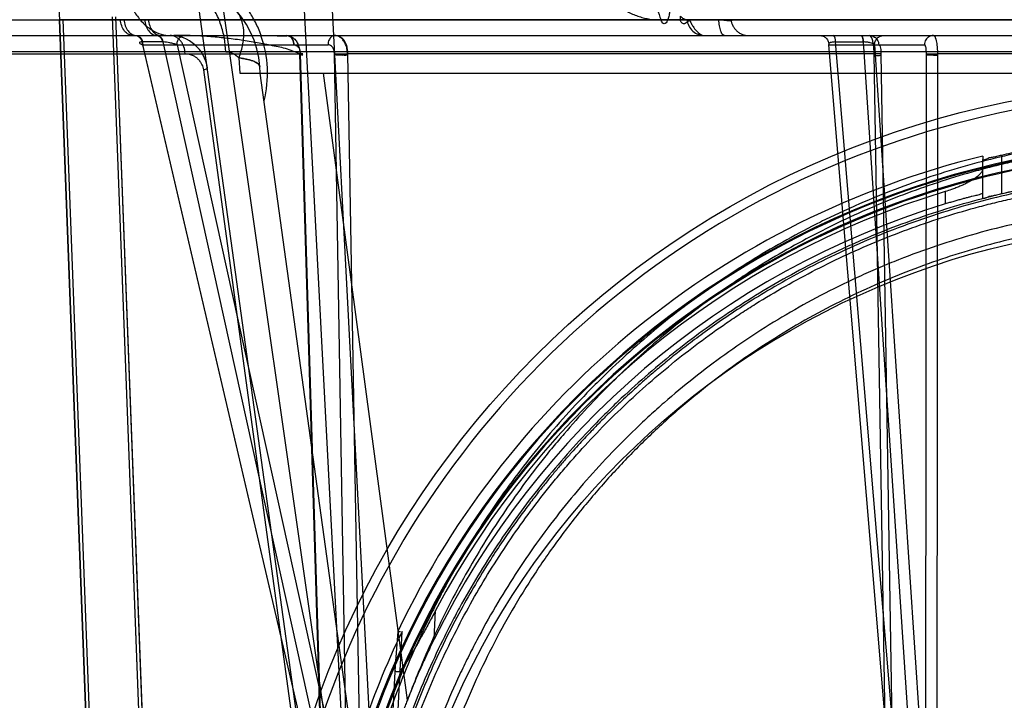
# Model space of a CAD drawing. Header units: millimetres. Extents: x 0 to 297, y 0 to 210.
# Tile 458 of 499: x 242.116 to 242.483, y 159.728 to 159.981. Entities that reach past the tile are written whole.
import ezdxf

# ---------------------------------------------------------------- set-up
doc = ezdxf.new("R2010")
doc.units = ezdxf.units.MM
doc.header["$LTSCALE"] = 16.335
doc.layers.get('0').update_dxf_attribs({"linetype": 'CONTINUOUS'})
for name, color, linetype in [('AXES_REF', 7, 'CONTINUOUS'), ('INTFCLR_1', 7, 'CONTINUOUS'), ('INTFCLR_144815', 7, 'CONTINUOUS'), ('INTFCLR_72935', 7, 'CONTINUOUS')]:
    doc.layers.add(name, color=color, linetype=linetype)

msp = doc.modelspace()

# ---------------------------------------------------------------- linework, layer by layer
at = {"color": 7, "linetype": 'Continuous'}
for radius in [6.787079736, 6.7865, 6.743039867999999]:
    msp.add_circle((241.4889109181, 154.7114647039), radius, dxfattribs=at)
for radius, start, end in [(6.72, 278.2771290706, 261.7228709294), (6.874, 113.0826918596, 346.8308908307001)]:
    msp.add_arc((241.4889109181, 154.7114647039), radius, start, end, dxfattribs=at)
at = {"layer": 'AXES_REF', "color": 9, "linetype": 'Continuous'}
msp.add_arc((241.4889109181, 154.7114647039), 6.191158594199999, 94.4118118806, 85.5881881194, dxfattribs=at)
at = {"layer": 'INTFCLR_1', "color": 6, "linetype": 'Continuous'}
for p, q in [((242.1306907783, 159.981341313), (242.1319227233, 159.981426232)), ((242.1319230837, 159.9814167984), (242.1682545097, 159.0304783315)), ((242.1603044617, 159.723958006), (242.1504300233, 159.9824114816)), ((242.1615378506, 159.7240051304), (242.1516626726, 159.9824779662)), ((242.9755228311, 159.9813507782), (242.1306904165, 159.9813507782)), ((242.1306904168, 159.9813507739), (242.1670202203, 159.0304547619))]:
    msp.add_line(p, q, dxfattribs=at)
at = {"layer": 'INTFCLR_1', "color": 9, "linetype": 'Continuous'}
msp.add_circle((242.5531066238, 159.6044647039), 0.301, dxfattribs=at)
at = {"layer": 'INTFCLR_1', "color": 6, "linetype": 'Continuous'}
msp.add_arc((242.5531066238, 160.0104647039), 0.423418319, 179.5302673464, 183.9440080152, dxfattribs=at)
at = {"layer": 'INTFCLR_1', "color": 9, "linetype": 'Continuous'}
for points, knots in [([(242.6837281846, 159.8825744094), (242.6814724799, 159.8836726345), (242.6769168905, 159.8858203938), (242.6676754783, 159.8898961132), (242.6511399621, 159.8964507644), (242.6316023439, 159.9025131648), (242.614089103, 159.9064965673), (242.6051706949, 159.9081617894), (242.600018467, 159.9090191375), (242.5871179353, 159.9109913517), (242.565022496, 159.9130421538), (242.5389148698, 159.9127129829), (242.522036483, 159.9111657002), (242.5142437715, 159.9101915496), (242.5090545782, 159.9094730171), (242.4950060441, 159.9072438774), (242.4724698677, 159.9021481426), (242.4506577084, 159.8947930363), (242.4377546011, 159.8895081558), (242.4331130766, 159.8875033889), (242.4262432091, 159.8844325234), (242.4117897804, 159.8774211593), (242.3906153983, 159.8651419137), (242.370889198, 159.8509934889), (242.3588601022, 159.8409913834), (242.3534639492, 159.8362274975), (242.3499104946, 159.8330147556), (242.3403925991, 159.82409838), (242.3257614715, 159.8086951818), (242.3082674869, 159.7864970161), (242.2954321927, 159.7667263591), (242.2873841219, 159.7522365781), (242.2830280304, 159.7437097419), (242.2767293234, 159.7306373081), (242.2683413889, 159.7102580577), (242.2611346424, 159.6866261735), (242.2575205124, 159.6707686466), (242.2560474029, 159.6632535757), (242.2551147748, 159.6581626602), (242.252794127, 159.6440124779), (242.2509583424, 159.6257197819), (242.2505048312, 159.6072900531), (242.2506311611, 159.597965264), (242.2508071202, 159.59260188), (242.2514141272, 159.5793143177), (242.2531846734, 159.5621629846), (242.2564727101, 159.5439745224), (242.25844324, 159.5350157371), (242.2596626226, 159.5299299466), (242.2615698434, 159.5223930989), (242.2647465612, 159.5112989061), (242.2712461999, 159.4921982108), (242.2790251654, 159.4738105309), (242.2869007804, 159.4583829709), (242.2916740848, 159.4498024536), (242.2990481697, 159.4372566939), (242.311124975, 159.4192214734), (242.3293721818, 159.3968286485), (242.3445702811, 159.3813967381), (242.3553251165, 159.3717001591), (242.3626961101, 159.3653675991), (242.3760320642, 159.354719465), (242.3963310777, 159.340790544), (242.4136392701, 159.3312626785), (242.4225820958, 159.3269042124)], [0, 0, 0, 0, 0.0078493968, 0.0157556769, 0.0315973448, 0.06348082, 0.0796255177, 0.0877696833, 0.09186257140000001, 0.09596636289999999, 0.128600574, 0.1611442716, 0.177500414, 0.1816059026, 0.1857145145, 0.1938901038, 0.2261064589, 0.2578609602, 0.2657731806, 0.2697286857, 0.2736790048, 0.2893160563, 0.3199691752, 0.350131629, 0.3651446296, 0.3688979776, 0.3726519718, 0.3801321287, 0.4097003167, 0.4390100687, 0.4684423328, 0.4833358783, 0.4908515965, 0.498396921, 0.52873346, 0.5596898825, 0.5755734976, 0.5795998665, 0.5836492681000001, 0.5917658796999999, 0.6244614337, 0.6410489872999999, 0.6494251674, 0.6536350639, 0.6578378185, 0.6910418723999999, 0.7074624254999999, 0.7156483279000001, 0.7197377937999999, 0.7238248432, 0.7399718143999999, 0.7558251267, 0.7869322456, 0.802323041, 0.8100025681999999, 0.8176490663, 0.8478512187, 0.8777971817, 0.9079026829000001, 0.9155006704, 0.9231007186, 0.93830313, 0.9688745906, 1, 1, 1, 1]), ([(242.4225820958, 159.3269042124), (242.4316611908, 159.3224793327), (242.4503761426, 159.3145001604), (242.474761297, 159.3069301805), (242.4910463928, 159.3032285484), (242.4986995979, 159.3017503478), (242.5038374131, 159.3008280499), (242.5179621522, 159.2985792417), (242.5413224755, 159.296417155), (242.5647977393, 159.2967216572), (242.5791109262, 159.2978527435), (242.5843374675, 159.2983705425), (242.5921266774, 159.2992467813), (242.608759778, 159.301674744), (242.6338557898, 159.3073686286), (242.6544994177, 159.3143532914), (242.6663127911, 159.3191234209), (242.6709870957, 159.321080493), (242.6790286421, 159.3246284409), (242.6946405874, 159.3322301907), (242.7159147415, 159.3446150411), (242.7338040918, 159.3575099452), (242.7441791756, 159.3659814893), (242.7478933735, 159.3691274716), (242.7533778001, 159.3738870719), (242.764859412, 159.3844667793), (242.7813007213, 159.4019226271), (242.7990151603, 159.4246545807), (242.8100377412, 159.4419112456), (242.8160149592, 159.4524566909), (242.8183873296, 159.4567605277), (242.8224150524, 159.4643863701), (242.8299794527, 159.4800376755), (242.8373826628, 159.4986692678), (242.843485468, 159.5180064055), (242.8487615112, 159.5381348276), (242.8535106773, 159.5640788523), (242.8553060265, 159.5865292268), (242.8556064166, 159.5998348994), (242.8556585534, 159.6051957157), (242.8555700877, 159.614503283), (242.8546966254, 159.632847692), (242.8524571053, 159.6510090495), (242.849835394, 159.6650253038), (242.8487964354, 159.6700619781), (242.8471656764, 159.6775032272), (242.8444133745, 159.6884588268), (242.8400899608, 159.702724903), (242.8335541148, 159.7211047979), (242.8267595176, 159.7366608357), (242.8202120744, 159.7495448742), (242.815685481, 159.7579619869), (242.8073366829, 159.7722729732), (242.7940813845, 159.7917740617), (242.7760995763, 159.8136168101), (242.7611159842, 159.8287250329), (242.7513861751, 159.8374506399), (242.747752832, 159.8405943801), (242.742231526, 159.8452580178), (242.7299244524, 159.8550410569), (242.7097705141, 159.8688217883), (242.6925975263, 159.8782562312), (242.6837281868, 159.8825744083)], [0, 0, 0, 0, 0.0316060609, 0.0635406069, 0.07975651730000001, 0.0838444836, 0.0879320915, 0.0960907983, 0.1285991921, 0.1611989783, 0.1694097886, 0.173526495, 0.1776339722, 0.1939379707, 0.2261052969, 0.2580138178, 0.2620009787, 0.2659733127, 0.273871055, 0.2895030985, 0.3202911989, 0.3507747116, 0.3583934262, 0.3622044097, 0.3660061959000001, 0.3811173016, 0.4110448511, 0.4409258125, 0.4711799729, 0.4750127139, 0.4788584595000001, 0.4865582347, 0.5019977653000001, 0.5332401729, 0.5491816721, 0.5654318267, 0.5983319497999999, 0.6315729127, 0.6357728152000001, 0.6399804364, 0.648348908, 0.6648970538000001, 0.6974320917, 0.7054938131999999, 0.7095177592, 0.7135247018, 0.7293322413, 0.7448511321, 0.7601545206, 0.7903607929, 0.7978752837, 0.8053790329, 0.8202649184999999, 0.8497067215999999, 0.8790537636, 0.9086837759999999, 0.9161831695, 0.9199497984, 0.9237184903, 0.9387994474, 0.9691302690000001, 1, 1, 1, 1])]:
    msp.add_open_spline(points, degree=3, knots=knots, dxfattribs=at)
at = {"layer": 'INTFCLR_144815', "color": 9, "linetype": 'Continuous'}
for p, q in [((242.2382332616, 159.660842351), (242.1112919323, 160.5483959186)), ((242.2337656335, 159.6162597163), (242.1701280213, 160.0774146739)), ((241.9746013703, 159.9813696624), (242.1547060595, 159.9813683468)), ((242.1624614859, 159.981367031), (242.154706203, 159.981367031)), ((242.1624613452, 159.9813683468), (242.3810676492, 159.9813696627)), ((242.3549513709, 159.981289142), (242.3655785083, 159.9813115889)), ((241.9815151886, 159.9754647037), (243.1361254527, 159.9754647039)), ((242.1581490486, 159.9754646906), (242.1592364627, 159.9754638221)), ((242.159360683, 159.9754638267), (242.1670232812, 159.9754638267)), ((242.1671502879, 159.9754638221), (242.1684752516, 159.9754646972)), ((242.1615717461, 159.973071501), (242.1615088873, 159.9730718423)), ((242.2293395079, 159.6831127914), (242.1615717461, 159.973071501)), ((242.1692343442, 159.9730715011), (242.1615717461, 159.9730715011)), ((242.229044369, 159.6841890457), (242.1617796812, 159.9719952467)), ((242.1617796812, 159.9719952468), (242.230839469, 159.9719952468)), ((242.1692985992, 159.9730718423), (242.1692343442, 159.973071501)), ((242.1692343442, 159.973071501), (242.2333008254, 159.6831127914)), ((242.1745340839, 159.9719952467), (242.2381249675, 159.6841890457)), ((242.4416662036, 159.6841890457), (242.4176381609, 159.9719952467)), ((242.4176381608, 159.9719952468), (242.4532024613, 159.9719952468)), ((242.4201216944, 159.973071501), (242.4200372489, 159.9730718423)), ((242.4201216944, 159.9730715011), (242.4304153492, 159.9730718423)), ((242.4443294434, 159.6831127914), (242.4201216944, 159.973071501)), ((242.4303304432, 159.973071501), (242.4496070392, 159.6831127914)), ((242.434630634, 159.9719952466), (242.4537641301, 159.6841890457)), ((242.0931107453, 159.9687090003), (242.2203827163, 159.9687090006)), ((243.0071631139, 159.9694461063), (242.0990501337, 159.9694461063)), ((242.2295554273, 159.6632201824), (242.2203827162, 159.9687090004)), ((242.220492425, 159.968617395), (242.229044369, 159.6841890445)), ((242.2381249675, 159.6841890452), (242.2332037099, 159.9686173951)), ((242.2380829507, 159.9687090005), (242.2433823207, 159.6632201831)), ((242.434488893, 159.9687090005), (242.2380829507, 159.9687090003)), ((242.4394559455, 159.663220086), (242.4344890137, 159.9687090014)), ((242.4370256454, 159.968617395), (242.4416662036, 159.6841890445)), ((242.4537641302, 159.6841890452), (242.4539606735, 159.9686173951)), ((242.4580706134, 159.9687090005), (242.4578771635, 159.6632201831)), ((242.6803785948, 159.9687090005), (242.4580706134, 159.9687090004)), ((242.2055540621, 159.961464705), (242.2053833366, 159.9639061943)), ((242.1843630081, 159.9626659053), (242.2315486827, 159.6165900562)), ((242.2474881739, 159.6575858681), (242.2055540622, 159.9614647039)), ((242.2604664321, 159.7276954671), (242.2292024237, 159.9614647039)), ((242.4819763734, 159.9308060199), (242.4819763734, 159.9164469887)), ((242.4749763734, 159.9148553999), (242.4749763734, 159.9292917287)), ((242.4609763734, 159.9173044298), (242.4609763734, 159.9126905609)), ((242.2704248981, 159.7504468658), (242.2709770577, 159.7612272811)), ((242.2559058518, 159.7406202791), (242.2543669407, 159.7105744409))]:
    msp.add_line(p, q, dxfattribs=at)
at = {"layer": 'INTFCLR_144815', "color": 6, "linetype": 'Continuous'}
for p, q in [((242.2416067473, 159.6111873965), (242.2159124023, 160.1014647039)), ((242.2521066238, 159.6114647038), (242.228620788, 160.0596011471)), ((242.1975420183, 159.967167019), (242.1979407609, 159.9614647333)), ((242.1979320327, 159.9614647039), (242.9082812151, 159.961464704)), ((242.4749763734, 159.9305498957), (242.4749763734, 159.9292917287)), ((242.2568236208, 159.7533678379), (242.2559046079, 159.7406060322)), ((242.2562746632, 159.7109030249), (242.258446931, 159.7533594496)), ((242.2568236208, 159.7533678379), (242.2579061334, 159.7533639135))]:
    msp.add_line(p, q, dxfattribs=at)
at = {"layer": 'INTFCLR_144815', "color": 7, "linetype": 'Continuous'}
for p, q in [((242.2332037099, 159.968617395), (242.2380829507, 159.9687090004)), ((242.4370256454, 159.968617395), (242.4344890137, 159.9687090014)), ((242.4539606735, 159.968617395), (242.4580706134, 159.9687090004)), ((242.2053833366, 159.9639061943), (242.2048723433, 159.9648433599))]:
    msp.add_line(p, q, dxfattribs=at)
at = {"layer": 'INTFCLR_144815', "color": 9, "linetype": 'Continuous'}
msp.add_circle((242.5531066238, 159.6114647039), 0.3461683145, dxfattribs=at)
for centre, radius, start, end in [((242.1704685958, 159.9614647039), 0.035, 3.9999999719, 89.9999999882), ((242.1719959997, 159.9614647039), 0.014, 7.8569748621, 89.99999998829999), ((242.1668875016, 159.9614071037), 0.0414027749, 345.5760701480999, 19.8482747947), ((242.5531066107, 159.6115257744), 0.3426683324, 359.9897887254, 180.0102113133), ((242.5531066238, 159.6113047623), 0.3246195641, 0.0282300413, 179.971769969), ((242.5531066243, 159.6115024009), 0.3241308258, 359.9933364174, 180.0066635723), ((242.5531066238, 159.6113658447), 0.3211200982, 0.0176390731, 179.9823609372), ((242.5531066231, 159.6115634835), 0.3206313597, 359.9823484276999, 180.017651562)]:
    msp.add_arc(centre, radius, start, end, dxfattribs=at)
at = {"layer": 'INTFCLR_144815', "color": 6, "linetype": 'Continuous'}
for radius, start, end in [(0.3285113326, 103.7585723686, 154.4083167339), (0.3271672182, 101.3041246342, 102.5571033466), (0.3194149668, 106.7642464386, 152.0393380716), (0.3131672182, 101.8165959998, 103.128270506), (0.315, 107.0063078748, 153.8186849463), (0.3270450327, 154.2866429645, 168.7122120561)]:
    msp.add_arc((242.5531066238, 159.6114647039), radius, start, end, dxfattribs=at)
at = {"layer": 'INTFCLR_144815', "color": 9, "linetype": 'Continuous'}
for points, knots in [([(242.1536935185, 160.0032203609), (242.1536958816, 160.0028061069), (242.153712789, 160.0019709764), (242.1537966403, 160.0002794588), (242.1540002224, 159.9981339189), (242.1544100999, 159.9955490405), (242.1551866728, 159.9921252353), (242.1565773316, 159.9880272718), (242.158910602, 159.9836091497), (242.1617979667, 159.9799809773), (242.1650721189, 159.9773461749), (242.1685195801, 159.9758012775), (242.1708803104, 159.9754647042), (242.1719959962, 159.9754647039)], [0, 0, 0, 0, 0.0340774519, 0.0687006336, 0.1393008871, 0.2112464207, 0.2838353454, 0.4279363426, 0.5658356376, 0.6928549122, 0.8067642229, 0.908222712, 1, 1, 1, 1]), ([(242.2059244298, 159.9754647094), (242.2057575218, 159.9759289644), (242.2052725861, 159.9772059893), (242.2043799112, 159.9792495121), (242.2028177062, 159.9822909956), (242.2010057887, 159.985147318), (242.1989744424, 159.9877881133), (242.1968505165, 159.9902411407), (242.1939964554, 159.9930110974), (242.1908977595, 159.995415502), (242.188322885, 159.9970907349), (242.1857361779, 159.9985869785), (242.1811535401, 160.0007779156), (242.1763054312, 160.0022463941), (242.1721126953, 160.0029662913), (242.1693445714, 160.0033028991), (242.1672595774, 160.0034018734), (242.1658746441, 160.0034035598)], [0, 0, 0, 0, 0.0284645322, 0.0787984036, 0.1285671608, 0.2256500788, 0.273394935, 0.320708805, 0.412764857, 0.5023490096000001, 0.5465190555, 0.5899295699, 0.6746804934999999, 0.8391693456, 0.8798035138, 0.9200937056, 1, 1, 1, 1]), ([(242.330911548, 160.0021683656), (242.3310066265, 160.0006201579), (242.3313427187, 159.9986891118), (242.332051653, 159.9964732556), (242.3326023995, 159.9950307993), (242.3334299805, 159.9932995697), (242.3344323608, 159.9916749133), (242.3353274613, 159.9904505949), (242.336741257, 159.9887158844), (242.3383664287, 159.9871679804), (242.3401413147, 159.9858469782), (242.341346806, 159.9850349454), (242.3435129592, 159.9837841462), (242.3461431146, 159.9826968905), (242.348840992, 159.9819537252), (242.3515384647, 159.9814354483), (242.3535906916, 159.9812828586), (242.354951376, 159.981285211)], [0, 0, 0, 0, 0.1325738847, 0.1656425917, 0.1988345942, 0.2644700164, 0.329314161, 0.3616783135, 0.3940360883, 0.5205552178, 0.5518708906, 0.5831313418, 0.6447292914, 0.7654119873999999, 0.8250053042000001, 0.8837027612, 1, 1, 1, 1]), ([(242.3516982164, 160.0022726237), (242.3517406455, 159.9989405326), (242.3521624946, 159.9925318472), (242.3534742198, 159.9855057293), (242.3547004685, 159.9819337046), (242.3549513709, 159.981289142)], [0, 0, 0, 0, 0.4689811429, 0.9026569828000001, 1, 1, 1, 1]), ([(242.1926810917, 159.9694450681), (242.1926346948, 159.9711116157), (242.1922983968, 159.9745138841), (242.1910320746, 159.979540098), (242.1889468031, 159.9843546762), (242.1860869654, 159.9886513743), (242.1825892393, 159.9921574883), (242.1786658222, 159.994681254), (242.1745744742, 159.9961476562), (242.1717998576, 159.996464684), (242.1704687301, 159.9964647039)], [0, 0, 0, 0, 0.1297853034, 0.2650928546, 0.4019477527, 0.5362419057, 0.6645323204, 0.7847508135, 0.8963762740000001, 1, 1, 1, 1]), ([(242.1975507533, 159.9671656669), (242.1982306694, 159.9688281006), (242.1992662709, 159.9721518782), (242.1996651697, 159.9771321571), (242.1987395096, 159.9816103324), (242.1972089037, 159.9840872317), (242.1962978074, 159.9850835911)], [0, 0, 0, 0, 0.2853258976, 0.5489449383, 0.7855214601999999, 1, 1, 1, 1]), ([(242.3583333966, 159.9868291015), (242.3583342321, 159.9862741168), (242.3582956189, 159.9851301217), (242.3581043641, 159.98343793), (242.3578095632, 159.9820807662), (242.3574725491, 159.9811259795), (242.357142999, 159.9804709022), (242.3566962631, 159.9798316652), (242.3558356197, 159.9798244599), (242.3553132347, 159.9804802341), (242.3550682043, 159.9809858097), (242.3549513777, 159.9812839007)], [0, 0, 0, 0, 0.1721321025, 0.3547031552, 0.5273389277, 0.6023822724, 0.6665595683, 0.7586206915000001, 0.822541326, 0.9006983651, 1, 1, 1, 1]), ([(242.3645966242, 159.9813696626), (242.3642302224, 159.9813697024), (242.3633335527, 159.9816610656), (242.3626496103, 159.982271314), (242.3622817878, 159.9826595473)], [0, 0, 0, 0, 0.4065670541, 1, 1, 1, 1]), ([(242.1581487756, 159.9754647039), (242.1575913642, 159.9754647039), (242.1563602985, 159.9757917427), (242.1548471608, 159.9771409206), (242.1537979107, 159.9790966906), (242.1534554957, 159.9806018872), (242.1533714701, 159.9813696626)], [0, 0, 0, 0, 0.2031558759, 0.4438233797, 0.7185033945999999, 1, 1, 1, 1]), ([(242.1547062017, 159.981367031), (242.1547888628, 159.9806102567), (242.1551228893, 159.9791268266), (242.1561421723, 159.9771923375), (242.157609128, 159.9758395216), (242.1588113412, 159.9754816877), (242.1593606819, 159.9754638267)], [0, 0, 0, 0, 0.2814276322, 0.5559218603, 0.7968128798, 1, 1, 1, 1]), ([(242.1624614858, 159.981367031), (242.1625422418, 159.9806108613), (242.1628682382, 159.9791306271), (242.1638642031, 159.9771983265), (242.1652997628, 159.9758428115), (242.1664839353, 159.9754817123), (242.1670232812, 159.9754638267)], [0, 0, 0, 0, 0.2833876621, 0.5588076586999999, 0.7989032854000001, 1, 1, 1, 1]), ([(242.163822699, 159.9813696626), (242.163904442, 159.9806026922), (242.1642364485, 159.9791019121), (242.165254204, 159.9771492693), (242.1667246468, 159.9757960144), (242.1679313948, 159.9754647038), (242.1684751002, 159.9754647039)], [0, 0, 0, 0, 0.2841719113, 0.560120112, 0.7996850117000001, 1, 1, 1, 1]), ([(242.3645966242, 159.9813696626), (242.3647150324, 159.9805879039), (242.3652243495, 159.9790111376), (242.3667480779, 159.9770365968), (242.3688546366, 159.9757526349), (242.3704478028, 159.9754647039), (242.3712083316, 159.9754647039)], [0, 0, 0, 0, 0.2469143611, 0.5067485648, 0.7624998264, 1, 1, 1, 1]), ([(242.3655785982, 159.9813090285), (242.3657898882, 159.9808797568), (242.3662221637, 159.9800455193), (242.3670672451, 159.9786345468), (242.3683859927, 159.976804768), (242.3700568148, 159.9754647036), (242.3712083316, 159.9754647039)], [0, 0, 0, 0, 0.1716825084, 0.3375437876, 0.5868034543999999, 1, 1, 1, 1]), ([(242.3810676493, 159.9813696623), (242.3811748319, 159.9813200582), (242.3813328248, 159.9812841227), (242.3814634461, 159.9810351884), (242.3811677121, 159.9809628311), (242.3808450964, 159.9809408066), (242.3803062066, 159.9809471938), (242.3796742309, 159.980988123), (242.3788383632, 159.9810650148), (242.37779083, 159.9811920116), (242.3769885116, 159.981305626), (242.3765658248, 159.981369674)], [0, 0, 0, 0, 0.06582196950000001, 0.08982130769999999, 0.1233238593, 0.1915273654, 0.295512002, 0.4113166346, 0.5486025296, 0.7617393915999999, 1, 1, 1, 1]), ([(242.3786756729, 159.975464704), (242.3784012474, 159.975464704), (242.3777217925, 159.975990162), (242.3771869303, 159.9773148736), (242.3767359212, 159.9791845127), (242.3766023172, 159.9806146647), (242.3765658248, 159.981369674)], [0, 0, 0, 0, 0.1254895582, 0.3446433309, 0.6543455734, 1, 1, 1, 1]), ([(242.3810676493, 159.9813696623), (242.3811860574, 159.9805879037), (242.3815668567, 159.9794127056), (242.3824464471, 159.9780375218), (242.383303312, 159.9771150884), (242.3843083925, 159.9763722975), (242.3857389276, 159.9756791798), (242.3869188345, 159.9754647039), (242.3876793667, 159.9754647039)], [0, 0, 0, 0, 0.2463777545, 0.3759648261, 0.5067075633, 0.6363927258, 0.7630148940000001, 1, 1, 1, 1]), ([(242.1592200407, 159.9754647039), (242.1597213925, 159.9754647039), (242.1612645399, 159.9747599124), (242.1617730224, 159.9730385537), (242.1617796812, 159.9719952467)], [0, 0, 0, 0, 0.3245667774, 1, 1, 1, 1]), ([(242.159236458, 159.9754638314), (242.1597568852, 159.9754472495), (242.1608869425, 159.9748116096), (242.1613635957, 159.9736935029), (242.1615088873, 159.9730718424)], [0, 0, 0, 0, 0.4492185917, 1, 1, 1, 1]), ([(242.159360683, 159.9754638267), (242.1598698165, 159.9754471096), (242.1609781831, 159.9747984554), (242.1614309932, 159.9736906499), (242.1615717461, 159.9730715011)], [0, 0, 0, 0, 0.4451488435, 1, 1, 1, 1]), ([(242.1692343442, 159.9730715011), (242.1691617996, 159.9733906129), (242.1688328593, 159.9744440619), (242.1678196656, 159.9754376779), (242.1670232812, 159.9754638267)], [0, 0, 0, 0, 0.291133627, 1, 1, 1, 1]), ([(242.1671502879, 159.9754638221), (242.1673711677, 159.9754563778), (242.1684899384, 159.9751609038), (242.1691050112, 159.9739480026), (242.1692985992, 159.9730718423)], [0, 0, 0, 0, 0.1976265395, 1, 1, 1, 1]), ([(242.1775269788, 159.9687090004), (242.1775035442, 159.9695577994), (242.177281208, 159.970852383), (242.176597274, 159.9724365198), (242.1758855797, 159.973511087), (242.1750134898, 159.9743874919), (242.1737649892, 159.9751979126), (242.1726801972, 159.9754647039), (242.1719959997, 159.9754647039)], [0, 0, 0, 0, 0.2653976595, 0.4026786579, 0.5373099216, 0.6658232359, 0.7861504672, 1, 1, 1, 1]), ([(242.1745340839, 159.9719952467), (242.1745368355, 159.972426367), (242.1746657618, 159.9732984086), (242.1752969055, 159.9747279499), (242.1764044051, 159.9754647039), (242.1770937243, 159.9754647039)], [0, 0, 0, 0, 0.2770696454, 0.5570017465, 1, 1, 1, 1]), ([(242.2333991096, 159.9754647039), (242.2328977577, 159.9754647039), (242.2319725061, 159.9750433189), (242.2310715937, 159.9737297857), (242.2308436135, 159.9726445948), (242.230839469, 159.9719952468)], [0, 0, 0, 0, 0.3200486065, 0.585466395, 1, 1, 1, 1]), ([(242.4142279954, 159.9754647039), (242.4146522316, 159.9754647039), (242.4155473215, 159.9752907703), (242.4167009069, 159.9745138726), (242.4174601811, 159.9733379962), (242.4176344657, 159.9724298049), (242.4176381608, 159.9719952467)], [0, 0, 0, 0, 0.2373295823, 0.495776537, 0.7568871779, 1, 1, 1, 1]), ([(242.4192059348, 159.9754647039), (242.4194845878, 159.9754647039), (242.4199004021, 159.9743804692), (242.4199884, 159.9736569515), (242.4200372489, 159.9730718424)], [0, 0, 0, 0, 0.3218453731, 1, 1, 1, 1]), ([(242.4201216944, 159.9730715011), (242.4200979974, 159.9733875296), (242.4200107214, 159.9740917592), (242.4198723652, 159.9748558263), (242.4195448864, 159.9754647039), (242.4193747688, 159.9754647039)], [0, 0, 0, 0, 0.3688644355, 0.8019968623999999, 1, 1, 1, 1]), ([(242.4295835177, 159.9754647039), (242.429851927, 159.9754647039), (242.4301975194, 159.9743470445), (242.4302866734, 159.9736552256), (242.4303304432, 159.9730715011)], [0, 0, 0, 0, 0.3143803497, 1, 1, 1, 1]), ([(242.4297533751, 159.9754647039), (242.4300121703, 159.9754647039), (242.4302818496, 159.9743143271), (242.4303766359, 159.9736541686), (242.4304153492, 159.9730718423)], [0, 0, 0, 0, 0.3072092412, 1, 1, 1, 1]), ([(242.4327998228, 159.9754647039), (242.4334468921, 159.9754647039), (242.4345914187, 159.9751119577), (242.4358607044, 159.9738128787), (242.4362043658, 159.9726564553), (242.4362099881, 159.9719952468)], [0, 0, 0, 0, 0.3640468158, 0.6279849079, 1, 1, 1, 1]), ([(242.434630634, 159.9719952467), (242.4346343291, 159.9724298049), (242.4348086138, 159.9733379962), (242.4355678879, 159.9745138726), (242.4367214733, 159.9752907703), (242.4376165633, 159.9754647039), (242.4380407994, 159.9754647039)], [0, 0, 0, 0, 0.243112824, 0.5042234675, 0.7626704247, 1, 1, 1, 1]), ([(242.4566126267, 159.9754647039), (242.4559655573, 159.9754647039), (242.4548210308, 159.9751119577), (242.453551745, 159.9738128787), (242.4532080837, 159.9726564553), (242.4532024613, 159.9719952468)], [0, 0, 0, 0, 0.3640468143, 0.6279849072, 1, 1, 1, 1]), ([(242.1615088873, 159.9730718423), (242.1612639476, 159.9730718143), (242.1609635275, 159.9730637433), (242.1605965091, 159.9729275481), (242.1605337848, 159.9726212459), (242.1611060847, 159.9723089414), (242.1614859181, 159.9721134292), (242.1617796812, 159.9719952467)], [0, 0, 0, 0, 0.2921671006, 0.3709275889, 0.4255386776, 0.6223022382, 1, 1, 1, 1]), ([(242.1745340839, 159.9719952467), (242.1741342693, 159.9721571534), (242.1732581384, 159.9724419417), (242.1715217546, 159.9728620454), (242.1701680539, 159.9730720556), (242.1692985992, 159.9730718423)], [0, 0, 0, 0, 0.2412179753, 0.51379011, 1, 1, 1, 1]), ([(242.2180850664, 159.9719952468), (242.2186984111, 159.9720508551), (242.219733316, 159.9714393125), (242.2203747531, 159.9700591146), (242.2205121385, 159.9691409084), (242.220492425, 159.9686173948)], [0, 0, 0, 0, 0.4054392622, 0.655111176, 1, 1, 1, 1]), ([(242.2332037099, 159.9686173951), (242.2332117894, 159.9687772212), (242.2331962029, 159.9693022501), (242.2330440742, 159.9702006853), (242.2324794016, 159.9714402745), (242.2314497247, 159.9720505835), (242.230839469, 159.9719952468)], [0, 0, 0, 0, 0.1056673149, 0.3462773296, 0.5953972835, 1, 1, 1, 1]), ([(242.4200372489, 159.9730718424), (242.4196361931, 159.9730718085), (242.4189951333, 159.9730405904), (242.4182020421, 159.9728657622), (242.4177195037, 159.9726708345), (242.4174493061, 159.9723174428), (242.4175665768, 159.9720818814), (242.4176381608, 159.9719952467)], [0, 0, 0, 0, 0.3886087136, 0.6188884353, 0.7833438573, 0.8911052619, 1, 1, 1, 1]), ([(242.434630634, 159.9719952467), (242.4342602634, 159.9724535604), (242.433168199, 159.9727470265), (242.4317565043, 159.9730214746), (242.430866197, 159.9730719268), (242.4304153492, 159.9730718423)], [0, 0, 0, 0, 0.4006811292, 0.6934348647, 1, 1, 1, 1]), ([(242.4362099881, 159.9719952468), (242.4363597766, 159.972036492), (242.4367573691, 159.9714894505), (242.4369111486, 159.9704105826), (242.4370298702, 159.9693188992), (242.4370256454, 159.9686173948)], [0, 0, 0, 0, 0.1294122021, 0.4156607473, 1, 1, 1, 1]), ([(242.4539606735, 159.9686173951), (242.4539643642, 159.9687773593), (242.4539648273, 159.9692931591), (242.4538931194, 159.9703189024), (242.453837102, 159.9711902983), (242.4533981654, 159.9720489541), (242.4532024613, 159.9719952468)], [0, 0, 0, 0, 0.1341386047, 0.4352131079, 0.82986931, 1, 1, 1, 1]), ([(242.1775269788, 159.9687090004), (242.1785577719, 159.9687078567), (242.1799975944, 159.9683717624), (242.1815600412, 159.9674294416), (242.1825030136, 159.9666171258), (242.1832695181, 159.9656530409), (242.1839829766, 159.9643456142), (242.184273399, 159.963330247), (242.1843630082, 159.9626659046)], [0, 0, 0, 0, 0.3118174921, 0.4271156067, 0.5506868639, 0.6861854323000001, 0.7972149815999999, 1, 1, 1, 1]), ([(242.1926810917, 159.9694450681), (242.1931012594, 159.9694439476), (242.1939585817, 159.9693558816), (242.1957187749, 159.9687975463), (242.1969124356, 159.9679151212), (242.1975507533, 159.9671656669)], [0, 0, 0, 0, 0.2285014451, 0.4646276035, 1, 1, 1, 1]), ([(242.1843630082, 159.9626659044), (242.1847480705, 159.962774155), (242.1851679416, 159.9629222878), (242.1858867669, 159.9632176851), (242.1858645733, 159.9633785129)], [0, 0, 0, 0, 0.7112927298, 1, 1, 1, 1]), ([(242.5531066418, 159.9385495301), (242.548168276, 159.9385494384), (242.540810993, 159.9383738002), (242.5310471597, 159.9377926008), (242.5166510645, 159.9365971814), (242.495305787, 159.9335676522), (242.4674695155, 159.9269571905), (242.4449477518, 159.9193834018), (242.4295913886, 159.9130251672), (242.4209165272, 159.9090817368), (242.4081086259, 159.9029040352), (242.3895405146, 159.8926202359), (242.3661841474, 159.8768161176), (242.3479863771, 159.8620102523), (242.3359460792, 159.8508221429), (242.3292481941, 159.8441743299), (242.3194322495, 159.8339939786), (242.3055613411, 159.8179385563), (242.2889563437, 159.7949616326), (242.2780020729, 159.776656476), (242.2713332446, 159.7640075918), (242.2670372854, 159.7554100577), (242.2600156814, 159.7401281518), (242.2514013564, 159.7176236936), (242.2433918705, 159.6896591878), (242.2396781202, 159.6705322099), (242.2382332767, 159.6608423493)], [0, 0, 0, 0, 0.0323899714, 0.0482450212, 0.0641481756, 0.1271321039, 0.1894167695, 0.2515535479, 0.2827426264, 0.2983963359, 0.3140475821, 0.3760051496, 0.4373985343, 0.4987868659, 0.5296594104, 0.5451698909, 0.5606765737, 0.6224102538, 0.6841298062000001, 0.7463992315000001, 0.762125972, 0.7779128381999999, 0.8094313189, 0.8724013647, 0.9357430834, 1, 1, 1, 1]), ([(242.5531065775, 159.9358813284), (242.5442132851, 159.9358814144), (242.533025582, 159.9353880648), (242.5196208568, 159.934051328), (242.5105343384, 159.9329370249), (242.4992377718, 159.9311605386), (242.488045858, 159.9288789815), (242.4791796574, 159.9267578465), (242.4660924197, 159.9233151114), (242.4469259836, 159.9171208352), (242.4223439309, 159.9067297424), (242.4027808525, 159.8963967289), (242.3896075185, 159.8883222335), (242.3822264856, 159.88346772), (242.3713867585, 159.8760044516), (242.3557992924, 159.864020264), (242.3364456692, 159.8464079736), (242.32307035, 159.8320637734), (242.3146373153, 159.8220421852), (242.3091236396, 159.8152110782), (242.2998525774, 159.8029761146), (242.2876714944, 159.7846857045), (242.274804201, 159.7615111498), (242.2660818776, 159.7422929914), (242.2616352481, 159.7308454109), (242.260466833, 159.7276966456)], [0, 0, 0, 0, 0.0698004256, 0.0877350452, 0.1057297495, 0.1416451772, 0.1774555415, 0.1953459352, 0.2131908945, 0.2836630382, 0.3532035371, 0.4224112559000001, 0.4570776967, 0.4744417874, 0.491743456, 0.5603667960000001, 0.6285552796, 0.6969118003, 0.7141031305, 0.7313510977, 0.7658071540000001, 0.834557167, 0.9036230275, 0.9736398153, 1, 1, 1, 1]), ([(242.8612143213, 159.6588373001), (242.8597979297, 159.6681382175), (242.8561445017, 159.6865439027), (242.8495508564, 159.7090247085), (242.8439222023, 159.7243467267), (242.8404218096, 159.7329750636), (242.8349389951, 159.7456723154), (242.8257370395, 159.7641270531), (242.8114198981, 159.7874802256), (242.7978681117, 159.8057931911), (242.7875593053, 159.817967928), (242.7814236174, 159.8247485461), (242.7720330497, 159.8346789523), (242.757156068, 159.8487817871), (242.7357057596, 159.8658183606), (242.7185004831, 159.8771706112), (242.7065769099, 159.8841227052), (242.6984899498, 159.8885991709), (242.68409288, 159.8959519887), (242.6627853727, 159.9050957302), (242.6429015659, 159.9115931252), (242.6293581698, 159.9151890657), (242.6202064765, 159.9173978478), (242.604107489, 159.9207061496), (242.5808466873, 159.9238580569), (242.5573928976, 159.9248925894), (242.5409490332, 159.9244983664), (242.5315151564, 159.9239490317), (242.5174269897, 159.9228044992), (242.4965420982, 159.9199050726), (242.469301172, 159.9135771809), (242.4472544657, 159.9063249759), (242.4322181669, 159.9002341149), (242.4237268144, 159.8964577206), (242.4111995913, 159.890546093), (242.3930402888, 159.8807079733), (242.370184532, 159.8655789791), (242.3523689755, 159.8513992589), (242.3405793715, 159.8406806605), (242.3340244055, 159.8343149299), (242.3244275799, 159.8245762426), (242.3108653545, 159.8092184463), (242.2946188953, 159.7872242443), (242.2838949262, 159.7696909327), (242.2773678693, 159.7575762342), (242.2731668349, 159.7493485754), (242.26630275, 159.7347294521), (242.2578790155, 159.7131955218), (242.2500447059, 159.6864284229), (242.2464119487, 159.6681138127), (242.2449989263, 159.6588372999)], [0, 0, 0, 0, 0.0318457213, 0.0634185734, 0.0791931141, 0.0870815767, 0.094933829, 0.1260061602, 0.1567815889, 0.1875451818, 0.2030139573, 0.210765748, 0.2184960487, 0.2492749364, 0.2800521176, 0.3111084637, 0.3189436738, 0.3267698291, 0.3423932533, 0.3736478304, 0.40514581, 0.4130942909, 0.4210773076, 0.4370099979, 0.4687094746, 0.5004174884, 0.5163608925, 0.5243692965, 0.5324013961, 0.5642032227, 0.5956284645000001, 0.6269453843, 0.6426486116, 0.6505262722, 0.6583992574, 0.6895346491, 0.72033006, 0.7510658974, 0.7665005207, 0.7742492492, 0.7819920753, 0.8127794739, 0.8435012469, 0.8744409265, 0.8822471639, 0.8900796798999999, 0.905708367, 0.9368993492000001, 0.9682376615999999, 1, 1, 1, 1]), ([(242.2536135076, 159.6866368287), (242.255329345, 159.6935675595), (242.2578871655, 159.7025645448), (242.2615376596, 159.7135138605), (242.2644819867, 159.7217599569), (242.2700162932, 159.7358437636), (242.2790796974, 159.7552661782), (242.2917410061, 159.7774414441), (242.3037224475, 159.7949338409), (242.3128386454, 159.8066318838), (242.318263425, 159.8131670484), (242.3265706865, 159.8227660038), (242.3397493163, 159.8365048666), (242.3588034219, 159.8533591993), (242.3741375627, 159.8648177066), (242.3848016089, 159.8719549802), (242.3920715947, 159.8766028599), (242.40505409, 159.8843375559), (242.4243286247, 159.8942311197), (242.4485367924, 159.9041751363), (242.4674020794, 159.9100996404), (242.4802861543, 159.9133936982), (242.4890205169, 159.9154245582), (242.5000457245, 159.9176088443), (242.5111717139, 159.9193092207), (242.5201214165, 159.920375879), (242.5335078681, 159.9216732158), (242.5536113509, 159.9225167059), (242.5803849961, 159.9213039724), (242.6003124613, 159.9186501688), (242.6134940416, 159.9161564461), (242.6222289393, 159.9143049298), (242.637221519, 159.9106121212), (242.6580760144, 159.9040252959), (242.6821496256, 159.894105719), (242.7013534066, 159.8842297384), (242.7133801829, 159.8770539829), (242.7188478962, 159.8735939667), (242.7224618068, 159.8712535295), (242.7322059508, 159.8647237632), (242.7475034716, 159.8532811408), (242.7665102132, 159.8364580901), (242.781124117, 159.8212194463), (242.7906875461, 159.8099370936), (242.7959721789, 159.8032986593), (242.8036841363, 159.7931916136), (242.8144754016, 159.7774377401), (242.8271472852, 159.7552409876), (242.8362162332, 159.73580015), (242.8417514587, 159.721706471), (242.8446928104, 159.7134636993), (242.848335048, 159.7025335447), (242.8508868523, 159.693555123), (242.8525996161, 159.6866371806)], [0, 0, 0, 0, 0.0260933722, 0.0341459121, 0.0421792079, 0.0580898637, 0.08943313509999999, 0.1204101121, 0.1513108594, 0.1668239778, 0.1745963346, 0.1823477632, 0.2132152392, 0.244081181, 0.2752183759, 0.2830803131, 0.2909751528, 0.3067500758, 0.3382935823, 0.3700502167, 0.4022856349, 0.4104553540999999, 0.4186483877, 0.4350547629, 0.4515167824, 0.4597669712, 0.4679907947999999, 0.50066556, 0.5331935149, 0.5658225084, 0.5740275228, 0.5822189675, 0.5984510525, 0.6304407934, 0.6620376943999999, 0.6934977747, 0.7092581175, 0.7132052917, 0.7171442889, 0.7249927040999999, 0.7560706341, 0.7868683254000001, 0.8176571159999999, 0.8331371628, 0.8409068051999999, 0.8486637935, 0.8795968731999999, 0.9106030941, 0.9419732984, 0.957896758, 0.9659251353, 0.9739546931, 1, 1, 1, 1])]:
    msp.add_open_spline(points, degree=3, knots=knots, dxfattribs=at)
at = {"layer": 'INTFCLR_144815', "color": 6, "linetype": 'Continuous'}
for points, knots in [([(242.3655785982, 159.9813090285), (242.3654401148, 159.9809292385), (242.3646604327, 159.9804527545), (242.3635328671, 159.9795101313), (242.3621003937, 159.9807469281), (242.3622337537, 159.9819324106), (242.3622817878, 159.9826595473)], [0, 0, 0, 0, 0.2051634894, 0.4474875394, 0.6301619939, 1, 1, 1, 1]), ([(242.4819763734, 159.9308060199), (242.4813634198, 159.9306694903), (242.4802024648, 159.9304294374), (242.4784561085, 159.9299598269), (242.4770233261, 159.9299083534), (242.4749763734, 159.92860966), (242.4749763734, 159.9292917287)], [0, 0, 0, 0, 0.2630322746, 0.5070527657, 0.7143100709, 1, 1, 1, 1]), ([(242.5531066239, 159.9238706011), (242.5480766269, 159.9238706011), (242.5380247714, 159.9236254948), (242.5229740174, 159.922523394), (242.5079965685, 159.9206896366), (242.4930814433, 159.9181202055), (242.4782396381, 159.9148090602), (242.4634731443, 159.9107416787), (242.4488081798, 159.9059079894), (242.4342674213, 159.9002949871), (242.4203181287, 159.8940834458), (242.4075760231, 159.887648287), (242.3964892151, 159.8814283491), (242.38699088, 159.8756127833), (242.3787854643, 159.8702026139), (242.3716588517, 159.8651946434), (242.3654395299, 159.8605745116), (242.3599984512, 159.8563309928), (242.355223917, 159.8524443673), (242.3510191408, 159.8488889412), (242.3473163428, 159.8456503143), (242.3440548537, 159.8427108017), (242.3411751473, 159.8400452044), (242.3386163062, 159.8376194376), (242.336331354, 159.8354063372), (242.3342787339, 159.8333793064), (242.3324316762, 159.8315228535), (242.3306794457, 159.8297332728), (242.3288793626, 159.8278656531), (242.326883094, 159.8257581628), (242.324637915, 159.8233402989), (242.3221242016, 159.8205713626), (242.3193565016, 159.8174436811), (242.3165157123, 159.8141404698), (242.3136405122, 159.8106994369), (242.3107086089, 159.8070876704), (242.307526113, 159.8030402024), (242.3040270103, 159.7984270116), (242.3001630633, 159.7931194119), (242.2959129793, 159.7869986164), (242.2912596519, 159.7799203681), (242.2862125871, 159.7717398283), (242.2807722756, 159.7622407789), (242.2749609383, 159.7511572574), (242.2688909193, 159.738273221), (242.2629973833, 159.724012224), (242.2576711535, 159.7089937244), (242.2531564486, 159.6938740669), (242.2494555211, 159.678764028), (242.2475008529, 159.6686555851), (242.2466547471, 159.6636253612)], [0, 0, 0, 0, 0.0345251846, 0.0689826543, 0.1035440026, 0.138054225, 0.1728250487, 0.2078784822, 0.2431411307, 0.2787664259, 0.3148172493, 0.347905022, 0.3767116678, 0.4020494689, 0.4243335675, 0.4441618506, 0.4618276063, 0.4775066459, 0.4915200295, 0.5040819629, 0.5153003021, 0.5252839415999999, 0.5342179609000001, 0.5422336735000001, 0.5494847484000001, 0.5560515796, 0.5620342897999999, 0.5674595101, 0.5732424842, 0.5798382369, 0.5873840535, 0.5958895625, 0.6055067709, 0.6160496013, 0.6257925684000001, 0.6362843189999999, 0.6479789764, 0.6611317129, 0.67602449, 0.693037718, 0.7122740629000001, 0.7341600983, 0.7590040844, 0.7873951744, 0.8200362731, 0.8567275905, 0.8932629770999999, 0.9293648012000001, 0.9649882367, 1, 1, 1, 1]), ([(242.4749763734, 159.9258660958), (242.4749763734, 159.9254561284), (242.4746501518, 159.9246450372), (242.4737831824, 159.9236175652), (242.472760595, 159.9227434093), (242.4716416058, 159.9219573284), (242.4705095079, 159.9212621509), (242.4692498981, 159.9205747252), (242.4678820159, 159.9199033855), (242.4664274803, 159.9192567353), (242.4649091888, 159.9186428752), (242.4630921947, 159.9179743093), (242.4617724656, 159.9175442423), (242.4609763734, 159.9173044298)], [0, 0, 0, 0, 0.0725403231, 0.1459898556, 0.238004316, 0.309335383, 0.3879317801, 0.4729058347, 0.5631640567, 0.657468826, 0.7545032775, 0.8528856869, 1, 1, 1, 1]), ([(242.4749763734, 159.91636923), (242.4749763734, 159.9168261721), (242.4732612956, 159.9158197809), (242.4722403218, 159.9158474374), (242.4709104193, 159.9154685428), (242.4697716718, 159.9151896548), (242.4684972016, 159.9148499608), (242.4671278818, 159.9144799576), (242.4656701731, 159.9140734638), (242.464145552, 159.9136370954), (242.4625725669, 159.9131745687), (242.4615114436, 159.9128542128), (242.4609763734, 159.9126905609)], [0, 0, 0, 0, 0.09465222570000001, 0.2103632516, 0.2835551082, 0.3662084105, 0.4570335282, 0.5555725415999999, 0.6603853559, 0.7703977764, 0.8840959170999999, 1, 1, 1, 1]), ([(242.4819763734, 159.9164469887), (242.4813625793, 159.916303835), (242.4802003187, 159.9160512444), (242.4784524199, 159.9155617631), (242.4770209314, 159.9154954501), (242.4749763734, 159.9141731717), (242.4749763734, 159.9148553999)], [0, 0, 0, 0, 0.2633773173, 0.5076333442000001, 0.7149089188, 1, 1, 1, 1]), ([(242.5531066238, 159.9074717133), (242.5486438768, 159.9074717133), (242.5397078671, 159.9072671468), (242.5263111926, 159.9063451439), (242.5129182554, 159.9048025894), (242.49953275, 159.9026307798), (242.4861594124, 159.8998175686), (242.4728061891, 159.8963478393), (242.4594847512, 159.8922039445), (242.4462105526, 159.8873660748), (242.4330041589, 159.8818130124), (242.4198919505, 159.8755231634), (242.4069075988, 159.8684760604), (242.3940926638, 159.86065416), (242.3814983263, 159.8520457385), (242.369184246, 159.8426470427), (242.357221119, 159.8324674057), (242.3456887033, 159.8215330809), (242.3346733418, 159.8098910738), (242.3242634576, 159.7976111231), (242.3145432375, 159.7847853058), (242.3055867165, 159.771525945), (242.2974499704, 159.7579572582), (242.2901655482, 159.7442039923), (242.2837416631, 159.730382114), (242.2781636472, 159.7165878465), (242.2733994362, 159.7028941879), (242.2694059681, 159.6893491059), (242.2661353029, 159.6759775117), (242.2635399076, 159.6627855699), (242.2615762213, 159.6497639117), (242.2602071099, 159.6368905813), (242.2594039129, 159.6241412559), (242.2592315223, 159.6156763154), (242.2592349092, 159.6114647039)], [0, 0, 0, 0, 0.0288942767, 0.0578478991, 0.0869136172, 0.1161495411, 0.1456150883, 0.17536286, 0.2054436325, 0.2359079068, 0.2668019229, 0.2981636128, 0.3300272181, 0.3624129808, 0.3953267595, 0.4287535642, 0.4626639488, 0.496980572, 0.5315970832, 0.5663822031, 0.6011593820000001, 0.6357401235, 0.6699302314, 0.7035466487, 0.7364587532, 0.7685700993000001, 0.7998436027, 0.8302944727, 0.8599662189, 0.8889391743, 0.9173142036, 0.9452012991, 0.9727317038, 1, 1, 1, 1]), ([(242.2709770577, 159.7612272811), (242.270533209, 159.7603911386), (242.2696550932, 159.7587426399), (242.2683570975, 159.7563246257), (242.2671114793, 159.7540249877), (242.2659378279, 159.7518815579), (242.2648492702, 159.7499195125), (242.2638532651, 159.7481525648), (242.2629526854, 159.7465850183), (242.262146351, 159.745212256), (242.2614291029, 159.7440230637), (242.2606393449, 159.7427492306), (242.2598147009, 159.7414927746), (242.2589099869, 159.7401784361), (242.2580461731, 159.739206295), (242.257291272, 159.7381730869), (242.2554273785, 159.7383533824), (242.2558546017, 159.739898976), (242.2559058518, 159.7406202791)], [0, 0, 0, 0, 0.0945101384, 0.1864740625, 0.2739894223, 0.355615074, 0.4304462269, 0.4980011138, 0.5581151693, 0.610933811, 0.656939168, 0.6967762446, 0.7605045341, 0.8072644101, 0.8551311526, 0.8925523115, 0.9278057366, 1, 1, 1, 1]), ([(242.2704248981, 159.7504468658), (242.269938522, 159.7494576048), (242.2690280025, 159.7475786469), (242.2677616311, 159.7448958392), (242.2666535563, 159.7424879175), (242.2656623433, 159.7402885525), (242.2647065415, 159.738119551), (242.263764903, 159.7359391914), (242.2628621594, 159.7338006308), (242.2620607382, 159.7318642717), (242.2613666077, 159.7301513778), (242.2607286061, 159.7285493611), (242.26009201, 159.7269279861), (242.259411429, 159.7251606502), (242.258676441, 159.7232116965), (242.2579323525, 159.7211951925), (242.2572360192, 159.7192605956), (242.2566349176, 159.7175482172), (242.2561147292, 159.7160548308), (242.2557027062, 159.7147920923), (242.2551846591, 159.7133874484), (242.2551322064, 159.7123770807), (242.2538830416, 159.7104914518), (242.2543669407, 159.7105744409)], [0, 0, 0, 0, 0.0768591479, 0.1455731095, 0.2068401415, 0.261665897, 0.3137699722, 0.3720984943, 0.4272549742, 0.4756141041, 0.518211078, 0.5561143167, 0.5958418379, 0.6396574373, 0.688157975, 0.7410630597, 0.7895372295, 0.83144707, 0.8677944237, 0.89919653, 0.9258339, 0.9657688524, 1, 1, 1, 1])]:
    msp.add_open_spline(points, degree=3, knots=knots, dxfattribs=at)
at = {"layer": 'INTFCLR_144815', "color": 7, "linetype": 'Continuous'}
for points, knots in [([(242.2203827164, 159.9687089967), (242.2194705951, 159.9689328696), (242.2177104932, 159.969703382), (242.2150306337, 159.9707071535), (242.2121968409, 159.9712261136), (242.2093944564, 159.9718322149), (242.2065423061, 159.9723816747), (242.2026745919, 159.9730955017), (242.1977504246, 159.9738714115), (242.1917515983, 159.9746316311), (242.1866803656, 159.975072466), (242.1825864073, 159.9753141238), (242.1784624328, 159.9754696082), (242.1753634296, 159.9754925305), (242.173296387, 159.9754647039)], [0, 0, 0, 0, 0.0589493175, 0.1199639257, 0.1792541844, 0.2392759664, 0.3000367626, 0.361521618, 0.486143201, 0.6128546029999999, 0.7409850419, 0.8055541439, 0.8702484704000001, 1, 1, 1, 1]), ([(242.173296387, 159.9754647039), (242.1750032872, 159.9754647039), (242.1785196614, 159.9754607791), (242.1842197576, 159.975456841), (242.1905735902, 159.9754506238), (242.1974581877, 159.9754429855), (242.203259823, 159.9754347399), (242.2077225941, 159.9754274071), (242.2103184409, 159.9754214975), (242.2122582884, 159.9754183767), (242.2135879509, 159.9754113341), (242.2146396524, 159.9754187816), (242.2154258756, 159.9753966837), (242.2161682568, 159.9754666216), (242.2170270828, 159.9748986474), (242.2178579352, 159.9737398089), (242.218080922, 159.9726445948), (242.2180850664, 159.9719952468)], [0, 0, 0, 0, 0.1090727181, 0.2247001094, 0.364242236, 0.5150896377, 0.6646328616, 0.7349749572, 0.8002624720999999, 0.8305182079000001, 0.8589192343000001, 0.8852685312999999, 0.8976122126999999, 0.9093690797, 0.9319367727, 0.9585051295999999, 1, 1, 1, 1]), ([(242.2180850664, 159.9719952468), (242.2180827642, 159.972355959), (242.217973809, 159.9732242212), (242.2173875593, 159.9746836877), (242.2162147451, 159.9754647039), (242.2155254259, 159.9754647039)], [0, 0, 0, 0, 0.2318952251, 0.5568584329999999, 1, 1, 1, 1]), ([(242.2155254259, 159.9754647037), (242.2159795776, 159.9754647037), (242.216942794, 159.9752607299), (242.2182118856, 159.9744033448), (242.2192372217, 159.973105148), (242.2201014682, 159.9711968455), (242.2203569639, 159.9696559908), (242.2203827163, 159.9687090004)], [0, 0, 0, 0, 0.1496397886, 0.3145453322, 0.494882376, 0.6878579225, 1, 1, 1, 1]), ([(242.2380829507, 159.9687090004), (242.2380708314, 159.9693062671), (242.2379462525, 159.9704792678), (242.2374618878, 159.972127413), (242.2367146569, 159.9735336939), (242.2357528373, 159.9746100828), (242.2346334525, 159.975300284), (242.233801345, 159.975464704), (242.2333991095, 159.975464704)], [0, 0, 0, 0, 0.199002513, 0.390581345, 0.5690114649, 0.7251180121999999, 0.8660072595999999, 1, 1, 1, 1]), ([(242.2333991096, 159.9754647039), (242.2342946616, 159.9755472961), (242.2359853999, 159.9748845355), (242.2371460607, 159.9732115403), (242.2379456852, 159.9712213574), (242.2381334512, 159.9697538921), (242.2380829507, 159.9687090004)], [0, 0, 0, 0, 0.2956764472, 0.5277429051, 0.6560742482, 1, 1, 1, 1]), ([(242.4345050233, 159.9680356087), (242.4345084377, 159.968370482), (242.4344839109, 159.9692574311), (242.4344197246, 159.9705541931), (242.4342627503, 159.9720421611), (242.4339802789, 159.9735027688), (242.4336562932, 159.9747151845), (242.4330685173, 159.9754647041), (242.4327998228, 159.9754647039)], [0, 0, 0, 0, 0.1278230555, 0.3386292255, 0.4949235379, 0.7003190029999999, 0.8974430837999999, 1, 1, 1, 1]), ([(242.4566126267, 159.9754647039), (242.4569605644, 159.9754647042), (242.4575581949, 159.9741645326), (242.4577785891, 159.97286695), (242.4580461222, 159.9706050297), (242.4580984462, 159.9691301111), (242.4580797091, 159.9680356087)], [0, 0, 0, 0, 0.1345952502, 0.4247899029, 0.576543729, 1, 1, 1, 1]), ([(242.2048256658, 159.9648864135), (242.2043880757, 159.9652802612), (242.203494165, 159.9657264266), (242.2021431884, 159.9662063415), (242.200808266, 159.9665668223), (242.1992489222, 159.9668958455), (242.1981343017, 159.967079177), (242.1975420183, 159.967167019)], [0, 0, 0, 0, 0.2293096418, 0.3792595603, 0.5602170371, 0.7667822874, 1, 1, 1, 1]), ([(242.1975507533, 159.9671656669), (242.1981720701, 159.9670739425), (242.1993184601, 159.9668852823), (242.2013103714, 159.9664520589), (242.203351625, 159.9658615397), (242.2053205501, 159.9648040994), (242.2053833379, 159.9639061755)], [0, 0, 0, 0, 0.2158165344, 0.4010966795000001, 0.6906938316, 1, 1, 1, 1]), ([(242.220492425, 159.968617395), (242.2208056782, 159.9686333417), (242.2220916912, 159.9687182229), (242.2207319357, 159.9687128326), (242.2203827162, 159.9687090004)], [0, 0, 0, 0, 0.473162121, 1, 1, 1, 1]), ([(242.2203827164, 159.9687089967), (242.2207935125, 159.9687149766), (242.2219015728, 159.9679290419), (242.2211876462, 159.9682289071), (242.2207956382, 159.9681647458), (242.2206775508, 159.9686008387), (242.220492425, 159.9686173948)], [0, 0, 0, 0, 0.5208963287, 0.6323220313, 0.7643455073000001, 1, 1, 1, 1]), ([(242.2380829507, 159.9687090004), (242.2379665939, 159.968710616), (242.2378264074, 159.9683821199), (242.2377016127, 159.9680401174), (242.2373039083, 159.9679262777), (242.236908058, 159.9681433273), (242.2360776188, 159.9680441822), (242.2352268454, 159.9681111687), (242.2344398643, 159.9682289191), (242.2339746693, 159.9681378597), (242.2335281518, 159.9682919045), (242.2333534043, 159.9686039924), (242.2332037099, 159.9686173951)], [0, 0, 0, 0, 0.0649140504, 0.1519096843, 0.2069990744, 0.2684137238, 0.3937014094, 0.6566869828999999, 0.7496685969, 0.8340398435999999, 0.9161612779, 1, 1, 1, 1]), ([(242.4345050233, 159.9680356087), (242.4347030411, 159.9680377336), (242.4352283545, 159.9680406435), (242.4359737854, 159.9681025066), (242.4366499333, 159.9680598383), (242.4369487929, 159.9682043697), (242.4371368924, 159.9681596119), (242.4370925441, 159.9683862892), (242.4371358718, 159.9685875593), (242.4370256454, 159.9686173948)], [0, 0, 0, 0, 0.1943891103, 0.5130960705, 0.7484390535, 0.8199325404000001, 0.8554716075, 0.8879061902, 1, 1, 1, 1]), ([(242.4580797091, 159.9680356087), (242.4574254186, 159.9680425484), (242.4565109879, 159.968064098), (242.4554831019, 159.9681228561), (242.4550074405, 159.9681449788), (242.4547075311, 159.968194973), (242.4544580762, 159.9682083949), (242.45419425, 159.9681480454), (242.4540529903, 159.9683816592), (242.4540384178, 159.968596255), (242.4539606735, 159.9686173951)], [0, 0, 0, 0, 0.4500779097, 0.6290367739, 0.7079803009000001, 0.77784475, 0.8364263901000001, 0.8836984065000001, 0.9445819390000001, 1, 1, 1, 1])]:
    msp.add_open_spline(points, degree=3, knots=knots, dxfattribs=at)
at = {"layer": 'INTFCLR_72935', "color": 6, "linetype": 'Continuous'}
for p, q in [((242.1319243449, 159.9813837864), (242.1682549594, 159.0304665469)), ((242.1604269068, 159.7207531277), (242.1504303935, 159.9824017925)), ((242.1616149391, 159.7219874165), (242.1516626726, 159.9824779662)), ((242.1306904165, 159.9813507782), (242.9755228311, 159.9813507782)), ((242.1670202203, 159.0304547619), (242.1306904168, 159.9813507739))]:
    msp.add_line(p, q, dxfattribs=at)

doc.saveas('drawing.dxf')
